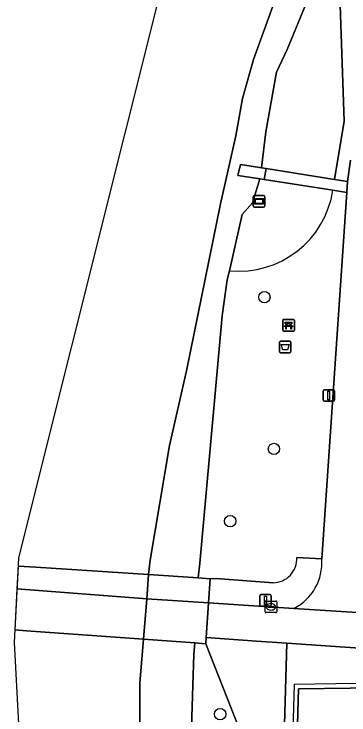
# Model space of a CAD drawing. Extents: x 159039 to 160102, y 381214 to 382524.
# Drawn here: x 159039.5 to 159068.3, y 381320.9 to 381381.3 of the extents above; entities that cross this region are included whole.
import ezdxf

# ---------------------------------------------------------------- set-up
doc = ezdxf.new("R2010")
doc.units = 0
for name, color, linetype in [('IMGEO_Afvalbak', 7, 'Continuous'), ('IMGEO_Bank', 7, 'Continuous'), ('IMGEO_Boom', 7, 'Continuous'), ('IMGEO_Dek', 7, 'Continuous'), ('IMGEO_Fietspad_gesloten', 7, 'Continuous'), ('IMGEO_Fietspad_open', 7, 'Continuous'), ('IMGEO_Groenvoorziening', 7, 'Continuous'), ('IMGEO_Haag', 7, 'Continuous'), ('IMGEO_Hek', 7, 'Continuous'), ('IMGEO_Informatiebord', 7, 'Continuous'), ('IMGEO_Kolk', 7, 'Continuous'), ('IMGEO_Lichtmast', 7, 'Continuous'), ('IMGEO_Oever', 7, 'Continuous'), ('IMGEO_Terreindeel_gesloten', 7, 'Continuous'), ('IMGEO_Voetpad_open', 7, 'Continuous'), ('IMGEO_Waterloop', 7, 'Continuous')]:
    doc.layers.add(name, color=color, linetype=linetype)

msp = doc.modelspace()

# ---------------------------------------------------------------- linework, layer by layer
at = {"layer": 'IMGEO_Afvalbak'}
for p, q in [((159062.309, 381352.182), (159062.309, 381352.982)), ((159062.309, 381352.982), (159062.309, 381352.182)), ((159062.409, 381353.082), (159063.199, 381353.082)), ((159063.199, 381353.082), (159062.409, 381353.082)), ((159063.299, 381352.982), (159063.299, 381352.182)), ((159063.299, 381352.182), (159063.299, 381352.982)), ((159063.199, 381352.082), (159062.409, 381352.082)), ((159062.409, 381352.082), (159063.199, 381352.082))]:
    msp.add_line(p, q, dxfattribs=at)
msp.add_lwpolyline([(159062.452, 381352.796), (159063.156, 381352.796), (159063.007, 381352.326), (159062.601, 381352.326), (159062.452, 381352.796)], dxfattribs=at)
for centre, start, end in [((159062.409, 381352.982), 90, 180), ((159062.409, 381352.982), 90, 180), ((159063.199, 381352.982), 0, 90), ((159063.199, 381352.982), 360, 90), ((159062.409, 381352.182), 180, 270), ((159062.409, 381352.182), 180, 270), ((159063.199, 381352.182), 270, 0), ((159063.199, 381352.182), 270, 0)]:
    msp.add_arc(centre, 0.1, start, end, dxfattribs=at)
at = {"layer": 'IMGEO_Bank'}
for p, q in [((159062.592, 381354.016), (159062.592, 381354.857)), ((159062.592, 381354.857), (159062.592, 381354.016)), ((159062.667, 381354.941), (159063.508, 381354.941)), ((159063.508, 381354.941), (159062.667, 381354.941)), ((159062.901, 381354.447), (159062.901, 381354.553)), ((159062.945, 381354.553), (159062.945, 381354.447)), ((159063.233, 381354.559), (159062.951, 381354.559)), ((159063.239, 381354.447), (159063.239, 381354.553)), ((159063.283, 381354.553), (159063.283, 381354.447)), ((159063.592, 381354.866), (159063.592, 381354.025)), ((159063.592, 381354.025), (159063.592, 381354.866)), ((159063.517, 381353.941), (159062.676, 381353.941)), ((159062.676, 381353.941), (159063.517, 381353.941)), ((159063.289, 381354.339), (159062.896, 381354.339)), ((159062.951, 381354.441), (159063.233, 381354.441))]:
    msp.add_line(p, q, dxfattribs=at)
for points in [[(159062.895, 381354.559), (159062.809, 381354.559), (159062.809, 381354.72), (159063.372, 381354.72), (159063.372, 381354.559), (159063.289, 381354.559)], [(159062.839, 381354.339), (159062.697, 381354.339), (159062.809, 381354.441), (159062.895, 381354.441)], [(159062.889, 381354.332), (159062.889, 381354.125), (159062.846, 381354.125), (159062.846, 381354.332)], [(159063.289, 381354.441), (159063.372, 381354.441), (159063.484, 381354.339), (159063.345, 381354.339)], [(159063.339, 381354.332), (159063.339, 381354.125), (159063.295, 381354.125), (159063.295, 381354.332)]]:
    msp.add_lwpolyline(points, dxfattribs=at)
for centre, radius, start, end in [((159062.67, 381354.863), 0.0779, 92.4484, 184.28452), ((159062.67, 381354.863), 0.0779, 92.4484, 184.28452), ((159062.894, 381354.552), 0.00671, 2.89567, 87.10433), ((159062.951, 381354.552), 0.00671, 92.89567, 177.10433), ((159063.233, 381354.552), 0.00671, 2.89567, 87.10433), ((159063.29, 381354.552), 0.00671, 92.89567, 177.10433), ((159063.514, 381354.863), 0.0779, 2.4484, 94.28452), ((159063.514, 381354.863), 0.0779, 2.4484, 94.28452), ((159062.67, 381354.019), 0.0779, 182.4484, 274.28452), ((159062.67, 381354.019), 0.0779, 182.4484, 274.28452), ((159062.839, 381354.332), 0.00671, 2.89567, 87.10433), ((159062.896, 381354.332), 0.00671, 92.89567, 177.10433), ((159062.894, 381354.448), 0.00671, 272.89567, 357.10433), ((159062.951, 381354.448), 0.00671, 182.89567, 267.10433), ((159063.233, 381354.448), 0.00671, 272.89567, 357.10433), ((159063.29, 381354.448), 0.00671, 182.89567, 267.10433), ((159063.288, 381354.332), 0.00671, 2.89567, 87.10433), ((159063.345, 381354.332), 0.00671, 92.89567, 177.10433), ((159063.514, 381354.019), 0.0779, 272.4484, 4.28452), ((159063.514, 381354.019), 0.0779, 272.4484, 4.28452)]:
    msp.add_arc(centre, radius, start, end, dxfattribs=at)
at = {"layer": 'IMGEO_Boom'}
for centre in [(159061.011, 381356.866), (159061.838, 381343.799), (159058.068, 381337.582), (159057.207, 381320.956)]:
    msp.add_circle(centre, 0.489, dxfattribs=at)
at = {"layer": 'IMGEO_Dek'}
msp.add_lwpolyline([(159039.522, 381328.211), (159040.528, 381328.139), (159050.61, 381327.415), (159050.884, 381330.878), (159051.05, 381332.975), (159041.35, 381333.612), (159039.813, 381333.713)], close=True, dxfattribs=at)
at = {"layer": 'IMGEO_Fietspad_gesloten'}
for points in [[(159068.42, 381368.679), (159068.167, 381366.836), (159068.098, 381365.89), (159065.952, 381334.323)], [(159072.11, 381329.478), (159070.351, 381329.619), (159063.558, 381330.068), (159056.213, 381330.56), (159056.002, 381327.557), (159060.335, 381327.254), (159062.942, 381327.072), (159070.882, 381326.518)], [(159063.558, 381330.068), (159070.351, 381329.619)]]:
    msp.add_lwpolyline(points, dxfattribs=at)
msp.add_arc((159061.54, 381334.004), 4.424, 297.14278, 4.13021, dxfattribs=at)
at = {"layer": 'IMGEO_Fietspad_open'}
for points in [[(159039.522, 381328.211), (159040.528, 381328.139), (159050.61, 381327.415), (159050.884, 381330.878), (159039.709, 381331.74)], [(159056.213, 381330.56), (159050.884, 381330.878), (159050.61, 381327.415), (159055.038, 381327.097), (159055.965, 381327.03), (159055.968, 381327.077), (159056.002, 381327.557)]]:
    msp.add_lwpolyline(points, close=True, dxfattribs=at)
at = {"layer": 'IMGEO_Groenvoorziening'}
for points in [[(159096.42, 381458.515), (159086.821, 381433.776), (159085.127, 381432.847), (159076.818, 381411.216), (159075.17, 381411.876), (159074.154, 381411.101), (159073.611, 381409.79), (159073.108, 381407.945), (159072.308, 381406.567), (159071.65, 381405.135), (159071.622, 381404.047), (159071.629, 381403.666), (159071.653, 381402.323), (159071.366, 381400.708), (159068.775, 381394.736), (159066.631, 381389.858), (159066.268, 381387.878), (159067.383, 381386.198), (159067.888, 381372.025), (159067.06, 381367.012), (159068.167, 381366.836), (159068.42, 381368.679)], [(159060.622, 381367.061), (159059.989, 381364.984), (159059.097, 381363.989), (159058.001, 381359.148)], [(159066.906, 381366.077), (159060.992, 381367.003), (159060.622, 381367.061)], [(159068.098, 381365.89), (159066.906, 381366.077)], [(159063.802, 381334.463), (159065.952, 381334.323), (159068.098, 381365.89)], [(159058.001, 381359.148), (159057.82, 381358.348), (159057.372, 381355.252), (159055.461, 381333.954), (159055.322, 381332.694), (159056.358, 381332.626), (159056.852, 381332.641), (159061.759, 381332.278)], [(159070.882, 381326.518), (159062.942, 381327.072), (159062.144, 381299.013), (159062.871, 381299.017), (159062.77, 381295.468), (159070.738, 381232.56), (159071.355, 381232.569), (159084.32, 381232.752), (159084.27, 381233.151), (159071.09, 381232.965), (159063.171, 381295.487), (159063.957, 381323.133), (159077.281, 381323.321), (159078.788, 381323.092)], [(159076.161, 381304.432), (159077.474, 381304.155), (159078.788, 381323.092), (159077.281, 381323.321), (159063.957, 381323.133), (159063.171, 381295.487), (159071.09, 381232.965), (159084.27, 381233.151), (159079.964, 381267.184), (159078.666, 381268.84), (159077.809, 381270.321), (159077.261, 381271.58), (159076.767, 381273.19), (159076.43, 381275.338), (159076.401, 381276.883), (159076.605, 381278.761), (159076.998, 381280.371)]]:
    msp.add_lwpolyline(points, dxfattribs=at)
for points in [[(159066.268, 381387.878), (159066.263, 381387.851), (159065.941, 381384.911), (159064.666, 381382.303), (159062.963, 381378.182), (159062.061, 381376.243), (159061.134, 381371.1), (159060.769, 381368.014), (159061.177, 381367.949), (159067.06, 381367.012), (159067.888, 381372.025), (159067.383, 381386.198)], [(159062.871, 381299.017), (159062.144, 381299.013), (159062.942, 381327.072), (159060.335, 381327.254), (159056.002, 381327.557), (159055.968, 381327.077), (159055.965, 381327.03), (159059.596, 381317.823), (159059.886, 381295.701), (159069.218, 381228.972), (159071.807, 381229.308), (159071.355, 381232.569), (159070.738, 381232.56), (159062.77, 381295.468)], [(159054.306, 381306.385), (159055.072, 381301.237), (159055.17, 381298.792), (159055.225, 381295.548), (159059.886, 381295.701), (159059.596, 381317.823), (159055.965, 381327.03), (159055.038, 381327.097), (159054.944, 381326.09), (159054.307, 381306.436)]]:
    msp.add_lwpolyline(points, close=True, dxfattribs=at)
for centre, radius, start, end in [((159058.816, 381367.287), 8.18, 264.28006, 351.49307), ((159058.816, 381367.287), 8.18, 264.28006, 351.49307), ((159061.745, 381334.339), 2.061, 270.38991, 3.45728)]:
    msp.add_arc(centre, radius, start, end, dxfattribs=at)
at = {"layer": 'IMGEO_Haag'}
msp.add_lwpolyline([(159078.788, 381323.092), (159078.875, 381324.348), (159078.098, 381324.639), (159077.92, 381323.747), (159063.568, 381323.527), (159062.871, 381299.017), (159062.77, 381295.468), (159070.738, 381232.56), (159071.355, 381232.569), (159084.32, 381232.752), (159084.27, 381233.151), (159071.09, 381232.965), (159063.171, 381295.487), (159063.957, 381323.133), (159077.281, 381323.321)], close=True, dxfattribs=at)
at = {"layer": 'IMGEO_Hek'}
for points in [[(159039.813, 381333.713), (159041.35, 381333.612)], [(159041.35, 381333.612), (159051.05, 381332.975)], [(159055.322, 381332.694), (159051.05, 381332.975)], [(159056.358, 381332.626), (159055.322, 381332.694)], [(159040.528, 381328.139), (159039.522, 381328.211)], [(159050.61, 381327.415), (159040.528, 381328.139)], [(159050.61, 381327.415), (159055.038, 381327.097)], [(159055.038, 381327.097), (159055.965, 381327.03)]]:
    msp.add_lwpolyline(points, dxfattribs=at)
at = {"layer": 'IMGEO_Informatiebord'}
for p, q in [((159060.049, 381364.723), (159060.049, 381365.523)), ((159060.049, 381365.523), (159060.049, 381364.723)), ((159060.149, 381365.623), (159060.939, 381365.623)), ((159060.939, 381365.623), (159060.149, 381365.623)), ((159061.039, 381365.523), (159061.039, 381364.723)), ((159061.039, 381364.723), (159061.039, 381365.523)), ((159060.939, 381364.623), (159060.149, 381364.623)), ((159060.149, 381364.623), (159060.939, 381364.623))]:
    msp.add_line(p, q, dxfattribs=at)
for points in [[(159060.15, 381365.355), (159060.938, 381365.355), (159060.938, 381364.891), (159060.15, 381364.891), (159060.15, 381365.355)], [(159060.215, 381365.29), (159060.215, 381364.956), (159060.873, 381364.956), (159060.873, 381365.29), (159060.215, 381365.29)]]:
    msp.add_lwpolyline(points, dxfattribs=at)
for centre, start, end in [((159060.149, 381365.523), 90, 180), ((159060.149, 381365.523), 90, 180), ((159060.939, 381365.523), 0, 90), ((159060.939, 381365.523), 360, 90), ((159060.149, 381364.723), 180, 270), ((159060.149, 381364.723), 180, 270), ((159060.939, 381364.723), 270, 0), ((159060.939, 381364.723), 270, 0)]:
    msp.add_arc(centre, 0.1, start, end, dxfattribs=at)
at = {"layer": 'IMGEO_Kolk'}
for p, q in [((159061.071, 381329.774), (159061.071, 381330.626)), ((159061.146, 381330.7), (159061.998, 381330.7)), ((159061.559, 381330.48), (159061.584, 381330.48)), ((159062.072, 381330.626), (159062.072, 381329.774)), ((159061.33, 381330.194), (159061.33, 381330.206)), ((159061.768, 381330.157), (159061.37, 381330.157)), ((159061.373, 381330.243), (159061.771, 381330.243)), ((159061.582, 381329.92), (159061.557, 381329.92)), ((159061.814, 381330.206), (159061.814, 381330.194)), ((159061.998, 381329.7), (159061.146, 381329.7))]:
    msp.add_line(p, q, dxfattribs=at)
for points in [[(159061.071, 381329.774), (159061.071, 381330.626)], [(159061.146, 381330.7), (159061.998, 381330.7)], [(159062.072, 381330.626), (159062.072, 381329.774)], [(159061.998, 381329.7), (159061.146, 381329.7)]]:
    msp.add_lwpolyline(points, dxfattribs=at)
for centre, radius, start, end in [((159061.148, 381330.624), 0.0765, 91.55205, 178.44795), ((159061.148, 381330.624), 0.0765, 91.55205, 178.44795), ((159061.996, 381330.624), 0.0765, 1.55205, 88.44795), ((159061.996, 381330.624), 0.0765, 1.55205, 88.44795), ((159061.37, 381330.203), 0.0403, 85.87752, 175.75265), ((159061.367, 381330.193), 0.0366, 178.93798, 274.71019), ((159061.771, 381330.2), 0.043, 264.86636, 352.45326), ((159061.775, 381330.205), 0.0386, 1.73085, 96.63898), ((159061.148, 381329.776), 0.0765, 181.55205, 268.44795), ((159061.148, 381329.776), 0.0765, 181.55205, 268.44795), ((159061.996, 381329.776), 0.0765, 271.55205, 358.44795), ((159061.996, 381329.776), 0.0765, 271.55205, 358.44795)]:
    msp.add_arc(centre, radius, start, end, dxfattribs=at)
for centre, major_axis, ratio, start_param, end_param in [((159061.558, 381330.2), (-0.387, 0.002), 0.722429, 4.712389, 7.853982), ((159061.583, 381330.2), (-0.39, 0.002), 0.717154, 1.570796, 4.712389)]:
    msp.add_ellipse(centre, major_axis=major_axis, ratio=ratio, start_param=start_param, end_param=end_param, dxfattribs=at)
at = {"layer": 'IMGEO_Lichtmast'}
for p, q in [((159066.06, 381348), (159066.06, 381348.8)), ((159066.06, 381348.8), (159066.06, 381348)), ((159066.16, 381348.9), (159066.95, 381348.9)), ((159066.95, 381348.9), (159066.16, 381348.9)), ((159067.05, 381348.8), (159067.05, 381348)), ((159067.05, 381348), (159067.05, 381348.8)), ((159066.95, 381347.9), (159066.16, 381347.9)), ((159066.16, 381347.9), (159066.95, 381347.9)), ((159060.615, 381330.352), (159060.615, 381331.152)), ((159060.615, 381331.152), (159060.615, 381330.352)), ((159060.715, 381331.252), (159061.505, 381331.252)), ((159061.505, 381331.252), (159060.715, 381331.252)), ((159061.605, 381331.152), (159061.605, 381330.352)), ((159061.605, 381330.352), (159061.605, 381331.152)), ((159061.505, 381330.252), (159060.715, 381330.252)), ((159060.715, 381330.252), (159061.505, 381330.252))]:
    msp.add_line(p, q, dxfattribs=at)
for points in [[(159066.48, 381348.775), (159066.63, 381348.775), (159066.63, 381348.025), (159066.48, 381348.025), (159066.48, 381348.775)], [(159061.035, 381331.127), (159061.185, 381331.127), (159061.185, 381330.377), (159061.035, 381330.377), (159061.035, 381331.127)]]:
    msp.add_lwpolyline(points, dxfattribs=at)
for centre, start, end in [((159066.16, 381348.8), 90, 180), ((159066.16, 381348.8), 90, 180), ((159066.95, 381348.8), 0, 90), ((159066.95, 381348.8), 360, 90), ((159066.16, 381348), 180, 270), ((159066.16, 381348), 180, 270), ((159066.95, 381348), 270, 0), ((159066.95, 381348), 270, 0), ((159060.715, 381331.152), 90, 180), ((159060.715, 381331.152), 90, 180), ((159061.505, 381331.152), 0, 90), ((159061.505, 381331.152), 360, 90), ((159060.715, 381330.352), 180, 270), ((159060.715, 381330.352), 180, 270), ((159061.505, 381330.352), 270, 0), ((159061.505, 381330.352), 270, 0)]:
    msp.add_arc(centre, 0.1, start, end, dxfattribs=at)
at = {"layer": 'IMGEO_Oever'}
for points in [[(159061.976, 381382.585), (159060.077, 381377.326), (159059.128, 381373.966), (159058.543, 381370.752), (159057.228, 381364.908), (159054.307, 381350.518), (159052.846, 381344.09), (159051.187, 381334.218), (159051.05, 381332.975), (159055.322, 381332.694), (159055.461, 381333.954), (159057.372, 381355.252), (159057.82, 381358.348), (159058.001, 381359.148), (159059.097, 381363.989), (159059.989, 381364.984), (159060.622, 381367.061), (159059.71, 381367.204), (159058.729, 381367.358), (159058.951, 381368.304), (159059.888, 381368.155), (159060.769, 381368.014), (159061.134, 381371.1), (159062.061, 381376.243), (159062.963, 381378.182), (159064.666, 381382.303)], [(159060.845, 381277.924), (159059.418, 381281.101), (159056.47, 381285.076), (159055.747, 381286.553), (159055.558, 381287.374), (159055.393, 381289.669), (159055.248, 381294.247), (159055.225, 381295.548), (159055.17, 381298.792), (159055.072, 381301.237), (159054.306, 381306.385), (159054.307, 381306.436), (159054.944, 381326.09), (159055.038, 381327.097), (159050.61, 381327.415), (159050.515, 381326.395), (159050.283, 381323.67), (159050.292, 381316.862), (159051.051, 381300.002), (159051.07, 381293.955), (159051.681, 381287.684), (159054.049, 381276.569)]]:
    msp.add_lwpolyline(points, dxfattribs=at)
at = {"layer": 'IMGEO_Terreindeel_gesloten'}
msp.add_lwpolyline([(159059.71, 381367.204), (159060.622, 381367.061), (159060.992, 381367.003), (159061.177, 381367.949), (159060.769, 381368.014), (159059.888, 381368.155), (159058.951, 381368.304), (159058.729, 381367.358)], close=True, dxfattribs=at)
at = {"layer": 'IMGEO_Voetpad_open'}
for points in [[(159061.177, 381367.949), (159060.992, 381367.003), (159066.906, 381366.077), (159068.098, 381365.89), (159068.167, 381366.836), (159067.06, 381367.012)], [(159039.709, 381331.74), (159050.884, 381330.878), (159051.05, 381332.975), (159041.35, 381333.612), (159039.813, 381333.713)], [(159056.358, 381332.626), (159055.322, 381332.694), (159051.05, 381332.975), (159050.884, 381330.878), (159056.213, 381330.56)]]:
    msp.add_lwpolyline(points, close=True, dxfattribs=at)
for points in [[(159065.952, 381334.323), (159063.802, 381334.463)], [(159061.759, 381332.278), (159056.852, 381332.641), (159056.358, 381332.626), (159056.213, 381330.56), (159063.558, 381330.068)]]:
    msp.add_lwpolyline(points, dxfattribs=at)
for centre, radius, start, end in [((159061.745, 381334.339), 2.061, 270.38991, 3.45728), ((159061.54, 381334.004), 4.424, 297.14278, 4.13021)]:
    msp.add_arc(centre, radius, start, end, dxfattribs=at)
at = {"layer": 'IMGEO_Waterloop'}
for points in [[(159064.132, 381423.551), (159057.272, 381406.12), (159053.594, 381389.371), (159039.851, 381334.421), (159039.465, 381327.138), (159041.346, 381292.122), (159052.501, 381214.188), (159058.75, 381215.523), (159056.815, 381227.724), (159057.02, 381228.997), (159057.348, 381229.757), (159061.702, 381235.157), (159059.936, 381245.691), (159057.952, 381250), (159056.55, 381261.02)], [(159054.049, 381276.569), (159051.681, 381287.684), (159051.07, 381293.955), (159051.051, 381300.002), (159050.292, 381316.862), (159050.283, 381323.67), (159050.515, 381326.395), (159050.61, 381327.415), (159050.884, 381330.878), (159051.05, 381332.975), (159051.187, 381334.218), (159052.846, 381344.09), (159054.307, 381350.518), (159057.228, 381364.908), (159058.543, 381370.752), (159059.128, 381373.966), (159060.077, 381377.326), (159061.976, 381382.585)]]:
    msp.add_lwpolyline(points, dxfattribs=at)

doc.saveas('drawing.dxf')
